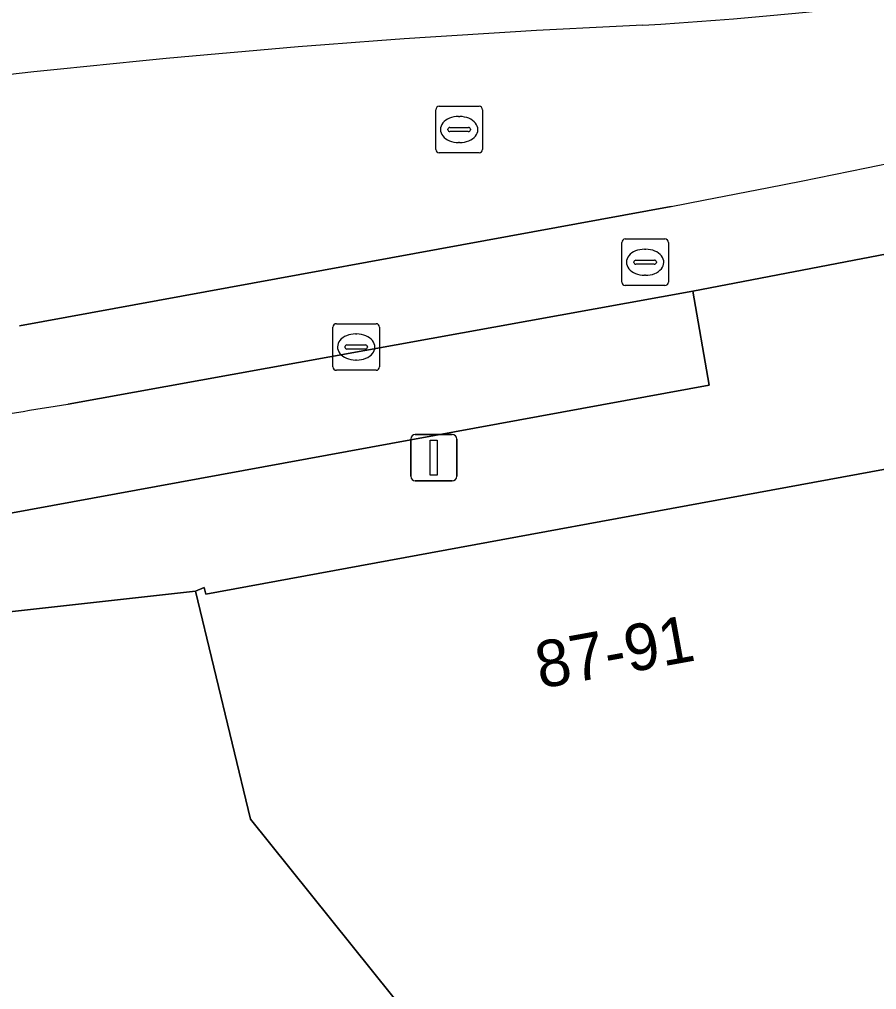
# Model space of a CAD drawing. Extents: x 160663 to 161506, y 382245 to 383291.
# Drawn here: x 161042.57 to 161060.97, y 382914.09 to 382934.92 of the extents above; entities that cross this region are included whole.
import ezdxf

# ---------------------------------------------------------------- set-up
doc = ezdxf.new("R2010")
doc.units = 0
for name, color, linetype in [('IMGEO_Kolk', 7, 'Continuous'), ('IMGEO_Lichtmast', 7, 'Continuous'), ('IMGEO_Pand', 7, 'Continuous'), ('IMGEO_Pand_nummerreeks', 7, 'Continuous'), ('IMGEO_Parkeervlak_open', 7, 'Continuous'), ('IMGEO_Rijbaan_lokaal_gesloten', 7, 'Continuous'), ('IMGEO_Rioolput', 7, 'Continuous'), ('IMGEO_Voetpad_open', 7, 'Continuous')]:
    doc.layers.add(name, color=color, linetype=linetype)

msp = doc.modelspace()

# ---------------------------------------------------------------- linework, layer by layer
at = {"layer": 'IMGEO_Kolk'}
for p, q in [((161049.296, 382927.456), (161049.296, 382928.308)), ((161049.371, 382928.382), (161050.223, 382928.382)), ((161050.297, 382928.308), (161050.297, 382927.456)), ((161049.784, 382928.162), (161049.809, 382928.162)), ((161049.555, 382927.876), (161049.555, 382927.888)), ((161049.993, 382927.839), (161049.595, 382927.839)), ((161049.598, 382927.925), (161049.996, 382927.925)), ((161050.039, 382927.888), (161050.039, 382927.876)), ((161049.807, 382927.602), (161049.782, 382927.602)), ((161050.223, 382927.382), (161049.371, 382927.382))]:
    msp.add_line(p, q, dxfattribs=at)
for points in [[(161049.296, 382927.456), (161049.296, 382928.308)], [(161049.371, 382928.382), (161050.223, 382928.382)], [(161050.297, 382928.308), (161050.297, 382927.456)], [(161050.223, 382927.382), (161049.371, 382927.382)]]:
    msp.add_lwpolyline(points, dxfattribs=at)
for centre, radius, start, end in [((161049.373, 382928.306), 0.0765, 91.552, 178.448), ((161049.373, 382928.306), 0.0765, 91.552, 178.448), ((161050.221, 382928.306), 0.0765, 1.552, 88.448), ((161050.221, 382928.306), 0.0765, 1.552, 88.448), ((161049.595, 382927.885), 0.0403, 85.8775, 175.7526), ((161049.592, 382927.875), 0.0366, 178.938, 274.7102), ((161049.996, 382927.882), 0.043, 264.8664, 352.4533), ((161050, 382927.887), 0.0386, 1.7309, 96.639), ((161049.373, 382927.458), 0.0765, 181.552, 268.448), ((161049.373, 382927.458), 0.0765, 181.552, 268.448), ((161050.221, 382927.458), 0.0765, 271.552, 358.448), ((161050.221, 382927.458), 0.0765, 271.552, 358.448)]:
    msp.add_arc(centre, radius, start, end, dxfattribs=at)
for centre, major_axis, ratio, start_param, end_param in [((161049.783, 382927.882), (-0.387, 0.002), 0.722429, 4.712389, 7.853982), ((161049.808, 382927.882), (-0.39, 0.002), 0.717154, 1.570796, 4.712389)]:
    msp.add_ellipse(centre, major_axis=major_axis, ratio=ratio, start_param=start_param, end_param=end_param, dxfattribs=at)
at = {"layer": 'IMGEO_Lichtmast'}
for p, q in [((161050.966, 382925.106), (161050.966, 382925.906)), ((161050.966, 382925.906), (161050.966, 382925.106)), ((161051.066, 382926.006), (161051.856, 382926.006)), ((161051.856, 382926.006), (161051.066, 382926.006)), ((161051.956, 382925.906), (161051.956, 382925.106)), ((161051.956, 382925.106), (161051.956, 382925.906)), ((161051.856, 382925.006), (161051.066, 382925.006)), ((161051.066, 382925.006), (161051.856, 382925.006))]:
    msp.add_line(p, q, dxfattribs=at)
msp.add_lwpolyline([(161051.386, 382925.881), (161051.536, 382925.881), (161051.536, 382925.131), (161051.386, 382925.131), (161051.386, 382925.881)], dxfattribs=at)
for centre, start, end in [((161051.066, 382925.906), 90, 180), ((161051.066, 382925.906), 90, 180), ((161051.856, 382925.906), 0, 90), ((161051.856, 382925.906), 360, 90), ((161051.066, 382925.106), 180, 270), ((161051.066, 382925.106), 180, 270), ((161051.856, 382925.106), 270, 0), ((161051.856, 382925.106), 270, 0)]:
    msp.add_arc(centre, 0.1, start, end, dxfattribs=at)
at = {"layer": 'IMGEO_Pand'}
for points in [[(161064.882, 382926.017), (161064.787, 382925.89), (161062.355, 382925.483), (161046.572, 382922.573), (161046.536, 382922.719), (161046.345, 382922.64), (161047.527, 382917.746), (161051.861, 382912.341), (161051.502, 382912.053), (161057.902, 382904.07), (161058.28, 382904.367), (161058.094, 382904.602), (161059.078, 382905.378), (161066.844, 382906.549), (161066.985, 382906.029), (161067.175, 382906.068), (161066.827, 382907.453), (161070.379, 382908.594), (161070.28, 382908.957)], [(161046.345, 382922.64), (161046.091, 382922.612), (161026.456, 382920.431), (161033.8, 382903.661), (161037.932, 382905.534), (161040.011, 382900.714), (161041.864, 382901.513), (161040.595, 382904.367), (161044.474, 382906.103), (161046.544, 382901.321), (161050.966, 382903.262), (161057.902, 382904.07), (161051.502, 382912.053), (161051.861, 382912.341), (161047.527, 382917.746)]]:
    msp.add_lwpolyline(points, close=True, dxfattribs=at)
at = {"layer": 'IMGEO_Parkeervlak_open'}
for points in [[(161039.209, 382925.877), (161039.6, 382923.81), (161057.369, 382927.06), (161057.022, 382929.08)], [(161057.022, 382929.08), (161043.612, 382926.652)]]:
    msp.add_lwpolyline(points, dxfattribs=at)
msp.add_arc((161065.921, 382787.01), 141.412, 99.07701, 100.88847, dxfattribs=at)
at = {"layer": 'IMGEO_Rijbaan_lokaal_gesloten'}
for points in [[(161056.554, 382930.899), (161042.569, 382928.337)], [(161042.569, 382928.337), (161056.554, 382930.899)], [(161043.612, 382926.652), (161057.022, 382929.08), (161062.834, 382930.198)]]:
    msp.add_lwpolyline(points, dxfattribs=at)
for centre, radius, start, end in [((161007.021, 383191.848), 265.609, 280.74798, 290.57512), ((161007.021, 383191.848), 265.609, 280.74798, 290.57512), ((161050.326, 383027.378), 92.757, 273.47322, 288.93319), ((161050.326, 383027.378), 92.757, 273.47322, 288.93319), ((161065.688, 382722.808), 212.208, 92.63145, 97.55421), ((161065.688, 382722.808), 212.208, 92.63145, 97.55421), ((161065.921, 382787.01), 141.412, 99.07701, 100.88847)]:
    msp.add_arc(centre, radius, start, end, dxfattribs=at)
at = {"layer": 'IMGEO_Rioolput'}
for p, q in [((161051.506, 382932.124), (161051.506, 382932.976)), ((161051.581, 382933.05), (161052.433, 382933.05)), ((161052.507, 382932.976), (161052.507, 382932.124)), ((161051.994, 382932.83), (161052.019, 382932.83)), ((161051.808, 382932.593), (161052.206, 382932.593)), ((161051.765, 382932.544), (161051.765, 382932.556)), ((161052.203, 382932.507), (161051.805, 382932.507)), ((161052.249, 382932.556), (161052.249, 382932.544)), ((161052.017, 382932.27), (161051.992, 382932.27)), ((161052.433, 382932.05), (161051.581, 382932.05)), ((161055.497, 382929.275), (161055.497, 382930.127)), ((161055.572, 382930.201), (161056.424, 382930.201)), ((161056.498, 382930.127), (161056.498, 382929.275)), ((161055.985, 382929.981), (161056.01, 382929.981)), ((161055.756, 382929.695), (161055.756, 382929.707)), ((161056.194, 382929.658), (161055.796, 382929.658)), ((161055.799, 382929.744), (161056.197, 382929.744)), ((161056.24, 382929.707), (161056.24, 382929.695)), ((161056.008, 382929.421), (161055.983, 382929.421)), ((161056.424, 382929.201), (161055.572, 382929.201))]:
    msp.add_line(p, q, dxfattribs=at)
for points in [[(161051.506, 382932.124), (161051.506, 382932.976)], [(161051.581, 382933.05), (161052.433, 382933.05)], [(161052.507, 382932.976), (161052.507, 382932.124)], [(161052.433, 382932.05), (161051.581, 382932.05)], [(161055.497, 382929.275), (161055.497, 382930.127)], [(161055.572, 382930.201), (161056.424, 382930.201)], [(161056.498, 382930.127), (161056.498, 382929.275)], [(161056.424, 382929.201), (161055.572, 382929.201)]]:
    msp.add_lwpolyline(points, dxfattribs=at)
for centre, radius, start, end in [((161051.583, 382932.974), 0.0765, 91.552, 178.448), ((161051.583, 382932.974), 0.0765, 91.552, 178.448), ((161052.431, 382932.974), 0.0765, 1.552, 88.448), ((161052.431, 382932.974), 0.0765, 1.552, 88.448), ((161051.805, 382932.553), 0.0403, 85.8775, 175.7526), ((161052.21, 382932.555), 0.0386, 1.7309, 96.639), ((161051.802, 382932.543), 0.0366, 178.938, 274.7102), ((161052.206, 382932.55), 0.043, 264.8664, 352.4533), ((161051.583, 382932.126), 0.0765, 181.552, 268.448), ((161051.583, 382932.126), 0.0765, 181.552, 268.448), ((161052.431, 382932.126), 0.0765, 271.552, 358.448), ((161052.431, 382932.126), 0.0765, 271.552, 358.448), ((161055.574, 382930.125), 0.0765, 91.552, 178.448), ((161055.574, 382930.125), 0.0765, 91.552, 178.448), ((161056.422, 382930.125), 0.0765, 1.552, 88.448), ((161056.422, 382930.125), 0.0765, 1.552, 88.448), ((161055.796, 382929.704), 0.0403, 85.8775, 175.7526), ((161055.793, 382929.694), 0.0366, 178.938, 274.7102), ((161056.197, 382929.701), 0.043, 264.8664, 352.4533), ((161056.201, 382929.706), 0.0386, 1.7309, 96.639), ((161055.574, 382929.277), 0.0765, 181.552, 268.448), ((161055.574, 382929.277), 0.0765, 181.552, 268.448), ((161056.422, 382929.277), 0.0765, 271.552, 358.448), ((161056.422, 382929.277), 0.0765, 271.552, 358.448)]:
    msp.add_arc(centre, radius, start, end, dxfattribs=at)
for centre, major_axis, ratio, start_param, end_param in [((161051.993, 382932.55), (-0.387, 0.002), 0.722429, 4.712389, 7.853982), ((161052.018, 382932.55), (-0.39, 0.002), 0.717154, 1.570796, 4.712389), ((161055.984, 382929.701), (-0.387, 0.002), 0.722429, 4.712389, 7.853982), ((161056.009, 382929.701), (-0.39, 0.002), 0.717154, 1.570796, 4.712389)]:
    msp.add_ellipse(centre, major_axis=major_axis, ratio=ratio, start_param=start_param, end_param=end_param, dxfattribs=at)
at = {"layer": 'IMGEO_Voetpad_open'}
for points in [[(161026.456, 382920.431), (161046.091, 382922.612), (161046.345, 382922.64), (161046.536, 382922.719), (161046.572, 382922.573), (161062.355, 382925.483), (161064.787, 382925.89), (161064.882, 382926.017), (161065.029, 382926.065), (161065.055, 382925.946), (161065.411, 382926.019), (161069.376, 382927.134), (161069.22, 382927.592), (161071.311, 382928.169), (161071.439, 382927.748), (161075.783, 382928.973), (161075.664, 382929.405), (161077.906, 382930.056), (161078.085, 382929.442), (161084.715, 382931.203)], [(161063.258, 382927.939), (161062.834, 382930.198), (161057.022, 382929.08), (161057.369, 382927.06), (161039.6, 382923.81), (161039.209, 382925.877), (161038.841, 382925.806), (161039.159, 382923.709), (161037.474, 382923.453), (161032.535, 382922.904), (161032.294, 382924.367)]]:
    msp.add_lwpolyline(points, dxfattribs=at)

# ---------------------------------------------------------------- texts
at = {"layer": 'IMGEO_Pand_nummerreeks'}
msp.add_text('87-91', height=1, rotation=10.319, dxfattribs=at).set_placement((161053.745, 382920.545))

doc.saveas('drawing.dxf')
